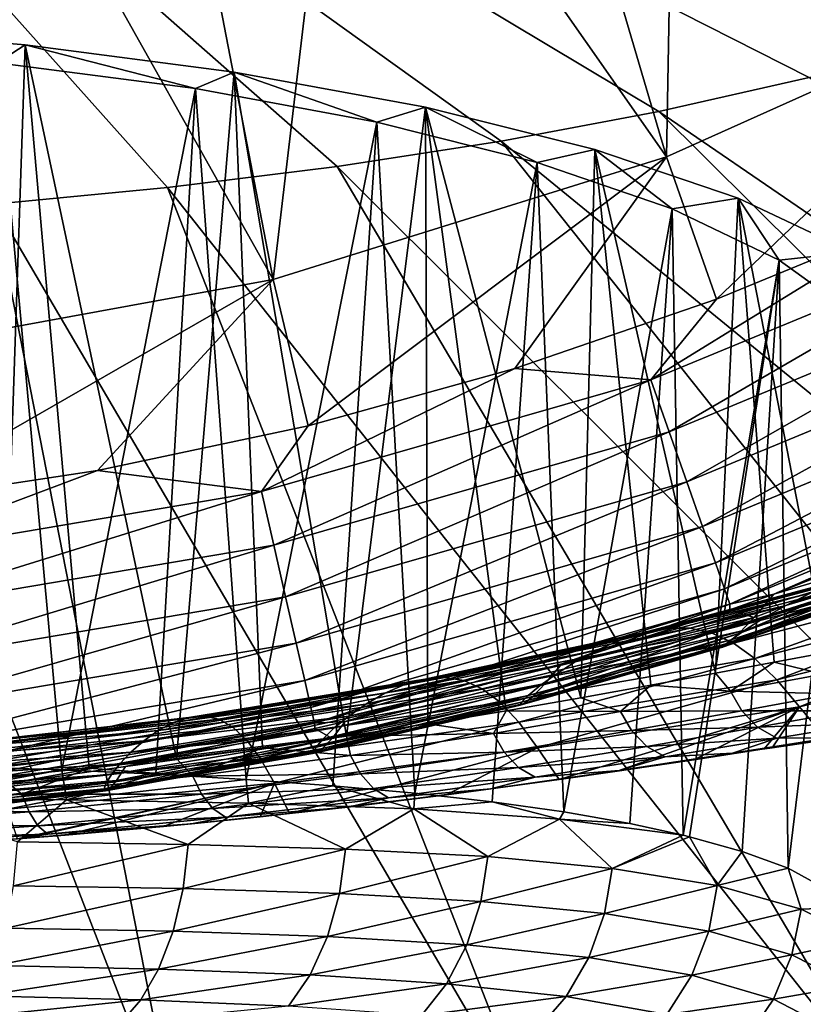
# Model space of a CAD drawing. Header units: metres. Extents: x -90 to 304, y -90 to 74.
# Tile 391 of 570: x 241.9 to 244.54, y 18.69 to 22.01. Entities that reach past the tile are written whole.
import ezdxf

# ---------------------------------------------------------------- set-up
doc = ezdxf.new("R2010")
doc.units = ezdxf.units.M
doc.layers.add('solid_21662050_350', color=7, linetype='CONTINUOUS')

msp = doc.modelspace()

# ---------------------------------------------------------------- linework, layer by layer
at = {"layer": 'solid_21662050_350'}
for points in [[(240, 24.126535, 186.507858), (241.80954, 21.388424, 193.532974), (242.395706, 21.443954, 193.378555)], [(240, 24.126535, 186.507858), (242.395706, 21.443954, 193.378555), (242.967255, 21.514902, 193.18132)], [(240, 24.126535, 186.507858), (242.967255, 21.514902, 193.18132), (243.520691, 21.600836, 192.942459)], [(240, 24.126535, 186.507858), (243.520691, 21.600836, 192.942459), (244.052582, 21.701227, 192.663437)], [(240, 24.126535, 186.507858), (244.052582, 21.701227, 192.663437), (244.559631, 21.815462, 192.345947)], [(240, 24.126535, 186.507858), (244.559631, 21.815462, 192.345947), (245.038742, 21.942841, 191.991974)], [(240, 24.126535, 186.507858), (245.038742, 21.942841, 191.991974), (245.486908, 22.082581, 191.603653)], [(243.557175, 23.315584, -26.917501), (244.114304, 23.556669, -26.917501), (244.077957, 21.547314, 8.134833)], [(244.114304, 23.556669, -26.917501), (245.344345, 22.11727, 8.134833), (244.077957, 21.547314, 8.134833)], [(242.986023, 23.109955, -26.917501), (243.557175, 23.315584, -26.917501), (244.077957, 21.547314, 8.134833)], [(242.403091, 22.940596, -26.917501), (242.986023, 23.109955, -26.917501), (242.752106, 21.134167, 8.134833)], [(242.986023, 23.109955, -26.917501), (244.077957, 21.547314, 8.134833), (242.752106, 21.134167, 8.134833)], [(241.810669, 22.808172, -26.917501), (242.403091, 22.940596, -26.917501), (242.752106, 21.134167, 8.134833)], [(241.810669, 22.808172, -26.917501), (242.752106, 21.134167, 8.134833), (241.386169, 20.883848, 8.134833)], [(244.077957, 21.547314, 8.134833), (245.344345, 22.11727, 8.134833), (244.24646, 21.06708, 8.134833)], [(245.344345, 22.11727, 8.134833), (244.908783, 21.33993, 8.134833), (244.24646, 21.06708, 8.134833)], [(241.914856, 21.925215, 98.470299), (241.166534, 21.987143, 98.244637), (241.832169, 19.456261, 97.547409)], [(241.820938, 21.865438, 98.688126), (241.166534, 21.987143, 98.244637), (241.914856, 21.925215, 98.470299)], [(241.820938, 21.865438, 98.688126), (241.914856, 21.925215, 98.470299), (242.490158, 21.778263, 99.005791)], [(241.914856, 21.925215, 98.470299), (241.832169, 19.456261, 97.547409), (242.131027, 19.484983, 97.689003)], [(241.914856, 21.925215, 98.470299), (242.131027, 19.484983, 97.689003), (242.425903, 19.517685, 97.853966)], [(242.619781, 21.834047, 98.802521), (241.914856, 21.925215, 98.470299), (242.425903, 19.517685, 97.853966)], [(242.490158, 21.778263, 99.005791), (241.914856, 21.925215, 98.470299), (242.619781, 21.834047, 98.802521)], [(241.820938, 21.865438, 98.688126), (242.039261, 19.479183, 98.001724), (241.380157, 19.499977, 97.749466)], [(241.820938, 21.865438, 98.688126), (242.490158, 21.778263, 99.005791), (242.039261, 19.479183, 98.001724)], [(242.619781, 21.834047, 98.802521), (242.425903, 19.517685, 97.853966), (242.715683, 19.554003, 98.042717)], [(242.490158, 21.778263, 99.005791), (242.619781, 21.834047, 98.802521), (243.101822, 21.665165, 99.417923)], [(242.619781, 21.834047, 98.802521), (242.715683, 19.554003, 98.042717), (242.999008, 19.593414, 98.255577)], [(243.265228, 21.715673, 99.233879), (242.619781, 21.834047, 98.802521), (242.999008, 19.593414, 98.255577)], [(243.101822, 21.665165, 99.417923), (242.619781, 21.834047, 98.802521), (243.265228, 21.715673, 99.233879)], [(244.559631, 21.815462, 192.345947), (244.052582, 21.701227, 192.663437), (248.146927, 18.897503, 198.694275)], [(242.490158, 21.778263, 99.005791), (242.355484, 19.464741, 98.164124), (242.039261, 19.479183, 98.001724)], [(242.490158, 21.778263, 99.005791), (242.660507, 19.447178, 98.349823), (242.355484, 19.464741, 98.164124)], [(242.490158, 21.778263, 99.005791), (243.101822, 21.665165, 99.417923), (242.660507, 19.447178, 98.349823)], [(243.265228, 21.715673, 99.233879), (242.999008, 19.593414, 98.255577), (243.273788, 19.635197, 98.492233)], [(243.101822, 21.665165, 99.417923), (243.265228, 21.715673, 99.233879), (243.641754, 21.528736, 99.915077)], [(243.265228, 21.715673, 99.233879), (243.273788, 19.635197, 98.492233), (243.537842, 19.678467, 98.752022)], [(243.265228, 21.715673, 99.233879), (243.537842, 19.678467, 98.752022), (243.788986, 19.722143, 99.033905)], [(243.836426, 21.572739, 99.75473), (243.265228, 21.715673, 99.233879), (243.788986, 19.722143, 99.033905)], [(243.641754, 21.528736, 99.915077), (243.265228, 21.715673, 99.233879), (243.836426, 21.572739, 99.75473)], [(244.052582, 21.701227, 192.663437), (243.520691, 21.600836, 192.942459), (247.078583, 18.694883, 199.257629)], [(244.052582, 21.701227, 192.663437), (247.078583, 18.694883, 199.257629), (248.146927, 18.897503, 198.694275)], [(243.101822, 21.665165, 99.417923), (242.952499, 19.426107, 98.557884), (242.660507, 19.447178, 98.349823)], [(243.101822, 21.665165, 99.417923), (243.229614, 19.401102, 98.787094), (242.952499, 19.426107, 98.557884)], [(243.101822, 21.665165, 99.417923), (243.641754, 21.528736, 99.915077), (243.229614, 19.401102, 98.787094)], [(243.520691, 21.600836, 192.942459), (242.967255, 21.514902, 193.18132), (245.966537, 18.521408, 199.740036)], [(243.520691, 21.600836, 192.942459), (245.966537, 18.521408, 199.740036), (247.078583, 18.694883, 199.257629)], [(243.641754, 21.528736, 99.915077), (243.836426, 21.572739, 99.75473), (244.097351, 21.372133, 100.485741)], [(243.836426, 21.572739, 99.75473), (243.788986, 19.722143, 99.033905), (244.024796, 19.765007, 99.336174)], [(243.836426, 21.572739, 99.75473), (244.024796, 19.765007, 99.336174), (244.242874, 19.805767, 99.656464)], [(244.320129, 21.408484, 100.353279), (243.836426, 21.572739, 99.75473), (244.242874, 19.805767, 99.656464)], [(244.097351, 21.372133, 100.485741), (243.836426, 21.572739, 99.75473), (244.320129, 21.408484, 100.353279)], [(242.752106, 21.134167, 8.134833), (244.077957, 21.547314, 8.134833), (242.869324, 20.640718, 8.134833)], [(244.077957, 21.547314, 8.134833), (243.566696, 20.833946, 8.134833), (242.869324, 20.640718, 8.134833)], [(243.641754, 21.528736, 99.915077), (243.490082, 19.371756, 99.036064), (243.229614, 19.401102, 98.787094)], [(243.641754, 21.528736, 99.915077), (243.732208, 19.337679, 99.303162), (243.490082, 19.371756, 99.036064)], [(244.077957, 21.547314, 8.134833), (244.24646, 21.06708, 8.134833), (243.566696, 20.833946, 8.134833)], [(243.641754, 21.528736, 99.915077), (244.097351, 21.372133, 100.485741), (243.732208, 19.337679, 99.303162)], [(242.967255, 21.514902, 193.18132), (242.395706, 21.443954, 193.378555), (244.817719, 18.378147, 200.138519)], [(242.967255, 21.514902, 193.18132), (244.817719, 18.378147, 200.138519), (245.966537, 18.521408, 199.740036)], [(242.395706, 21.443954, 193.378555), (241.80954, 21.388424, 193.532974), (243.639267, 18.265984, 200.450638)], [(242.395706, 21.443954, 193.378555), (243.639267, 18.265984, 200.450638), (244.817719, 18.378147, 200.138519)], [(244.097351, 21.372133, 100.485741), (244.320129, 21.408484, 100.353279), (244.457962, 21.198984, 101.116692)], [(244.320129, 21.408484, 100.353279), (244.242874, 19.805767, 99.656464), (244.440994, 19.84309, 99.991875)], [(244.320129, 21.408484, 100.353279), (244.440994, 19.84309, 99.991875), (244.617432, 19.875731, 100.339272)], [(244.705109, 21.226646, 101.015892), (244.320129, 21.408484, 100.353279), (244.617432, 19.875731, 100.339272)], [(244.457962, 21.198984, 101.116692), (244.320129, 21.408484, 100.353279), (244.705109, 21.226646, 101.015892)], [(241.80954, 21.388424, 193.532974), (241.212418, 21.348648, 193.643631), (242.438522, 18.185608, 200.674438)], [(241.80954, 21.388424, 193.532974), (242.438522, 18.185608, 200.674438), (243.639267, 18.265984, 200.450638)], [(244.097351, 21.372133, 100.485741), (243.954422, 19.298481, 99.586571), (243.732208, 19.337679, 99.303162)], [(244.097351, 21.372133, 100.485741), (244.133865, 19.259146, 99.850204), (243.954422, 19.298481, 99.586571)], [(244.097351, 21.372133, 100.485741), (244.457962, 21.198984, 101.116692), (244.133865, 19.259146, 99.850204)], [(241.212418, 21.348648, 193.643631), (241.222916, 18.137512, 200.808594), (242.438522, 18.185608, 200.674438)], [(244.908783, 21.33993, 8.134833), (245.288712, 21.31773, 8.151209), (244.025726, 20.795292, 8.151209)], [(244.24646, 21.06708, 8.134833), (244.908783, 21.33993, 8.134833), (244.025726, 20.795292, 8.151209)], [(244.025726, 20.795292, 8.151209), (245.288712, 21.31773, 8.151209), (244.087418, 20.620192, 8.204169)], [(245.288712, 21.31773, 8.151209), (245.369919, 21.150797, 8.204169), (244.087418, 20.620192, 8.204169)], [(244.457962, 21.198984, 101.116692), (244.155319, 19.253853, 99.884285), (244.133865, 19.259146, 99.850204)], [(244.457962, 21.198984, 101.116692), (244.33374, 19.203581, 100.19426), (244.155319, 19.253853, 99.884285)], [(244.457962, 21.198984, 101.116692), (244.488739, 19.147495, 100.514397), (244.33374, 19.203581, 100.19426)], [(244.457962, 21.198984, 101.116692), (244.705109, 21.226646, 101.015892), (244.715179, 21.013298, 101.793335)], [(244.457962, 21.198984, 101.116692), (244.715179, 21.013298, 101.793335), (244.488739, 19.147495, 100.514397)], [(241.386169, 20.883848, 8.134833), (242.752106, 21.134167, 8.134833), (241.441299, 20.38044, 8.134833)], [(242.752106, 21.134167, 8.134833), (242.159195, 20.489145, 8.134833), (241.441299, 20.38044, 8.134833)], [(242.752106, 21.134167, 8.134833), (242.869324, 20.640718, 8.134833), (242.159195, 20.489145, 8.134833)], [(244.087418, 20.620192, 8.204169), (245.369919, 21.150797, 8.204169), (244.14682, 20.451595, 8.296158)], [(245.369919, 21.150797, 8.204169), (245.448151, 20.990067, 8.296158), (244.14682, 20.451595, 8.296158)], [(243.566696, 20.833946, 8.134833), (244.24646, 21.06708, 8.134833), (244.025726, 20.795292, 8.151209)], [(244.715179, 21.013298, 101.793335), (244.725815, 19.017666, 101.177124), (244.488739, 19.147495, 100.514397)], [(244.14682, 20.451595, 8.296158), (245.448151, 20.990067, 8.296158), (244.19989, 20.300882, 8.425043)], [(245.448151, 20.990067, 8.296158), (245.518021, 20.846376, 8.425043), (244.19989, 20.300882, 8.425043)], [(243.566696, 20.833946, 8.134833), (244.025726, 20.795292, 8.151209), (242.711929, 20.418365, 8.151209)], [(242.869324, 20.640718, 8.134833), (243.566696, 20.833946, 8.134833), (242.711929, 20.418365, 8.151209)], [(244.19989, 20.300882, 8.425043), (245.518021, 20.846376, 8.425043), (244.243057, 20.178146, 8.583852)], [(245.518021, 20.846376, 8.425043), (245.57486, 20.729347, 8.583852), (244.243057, 20.178146, 8.583852)], [(242.711929, 20.418365, 8.151209), (244.025726, 20.795292, 8.151209), (242.753448, 20.237421, 8.204169)], [(244.025726, 20.795292, 8.151209), (244.087418, 20.620192, 8.204169), (242.753448, 20.237421, 8.204169)], [(244.243057, 20.178146, 8.583852), (245.57486, 20.729347, 8.583852), (244.274017, 20.090071, 8.761939)], [(245.57486, 20.729347, 8.583852), (245.615616, 20.645361, 8.761939), (244.274017, 20.090071, 8.761939)], [(242.159195, 20.489145, 8.134833), (242.869324, 20.640718, 8.134833), (242.711929, 20.418365, 8.151209)], [(244.274017, 20.090071, 8.761939), (245.615616, 20.645361, 8.761939), (244.292068, 20.038784, 8.947236)], [(245.615616, 20.645361, 8.761939), (245.639389, 20.596462, 8.947236), (244.292068, 20.038784, 8.947236)], [(242.753448, 20.237421, 8.204169), (244.087418, 20.620192, 8.204169), (242.793442, 20.063194, 8.296158)], [(244.087418, 20.620192, 8.204169), (244.14682, 20.451595, 8.296158), (242.793442, 20.063194, 8.296158)], [(244.292068, 20.038784, 8.947236), (245.639389, 20.596462, 8.947236), (244.439987, 20.072561, 9.126218)], [(245.639389, 20.596462, 8.947236), (245.141327, 20.350023, 9.125807), (244.439987, 20.072561, 9.126218)], [(242.159195, 20.489145, 8.134833), (242.711929, 20.418365, 8.151209), (241.364395, 20.190008, 8.151209)], [(241.441299, 20.38044, 8.134833), (242.159195, 20.489145, 8.134833), (241.364395, 20.190008, 8.151209)], [(242.793442, 20.063194, 8.296158), (244.14682, 20.451595, 8.296158), (242.829163, 19.907455, 8.425043)], [(244.14682, 20.451595, 8.296158), (244.19989, 20.300882, 8.425043), (242.829163, 19.907455, 8.425043)], [(241.364395, 20.190008, 8.151209), (242.711929, 20.418365, 8.151209), (241.385361, 20.00555, 8.204169)], [(242.711929, 20.418365, 8.151209), (242.753448, 20.237421, 8.204169), (241.385361, 20.00555, 8.204169)], [(244.439987, 20.072561, 9.126218), (245.141327, 20.350023, 9.125807), (245.063263, 20.256449, 16.174898)], [(242.829163, 19.907455, 8.425043), (244.19989, 20.300882, 8.425043), (242.858215, 19.780638, 8.583852)], [(244.19989, 20.300882, 8.425043), (244.243057, 20.178146, 8.583852), (242.858215, 19.780638, 8.583852)], [(241.385361, 20.00555, 8.204169), (242.753448, 20.237421, 8.204169), (241.405563, 19.827938, 8.296158)], [(242.753448, 20.237421, 8.204169), (242.793442, 20.063194, 8.296158), (241.405563, 19.827938, 8.296158)], [(244.321503, 19.939463, 22.703976), (245.063263, 20.256449, 16.174898), (245.000854, 20.189026, 22.903936)], [(244.321503, 19.939463, 22.703976), (244.373871, 19.994043, 16.070675), (245.063263, 20.256449, 16.174898)], [(244.373871, 19.994043, 16.070675), (244.439987, 20.072561, 9.126218), (245.063263, 20.256449, 16.174898)], [(244.480789, 20.034052, 61.612713), (245.095764, 20.217304, 57.393318), (245.183319, 20.263573, 62.256798)], [(244.565811, 20.076384, 66.187126), (244.480789, 20.034052, 61.612713), (245.183319, 20.263573, 62.256798)], [(244.405258, 19.990812, 56.788071), (245.023071, 20.175461, 52.276203), (245.095764, 20.217304, 57.393318)], [(244.480789, 20.034052, 61.612713), (244.405258, 19.990812, 56.788071), (245.095764, 20.217304, 57.393318)], [(242.858215, 19.780638, 8.583852), (244.243057, 20.178146, 8.583852), (242.879059, 19.689634, 8.761939)], [(244.243057, 20.178146, 8.583852), (244.274017, 20.090071, 8.761939), (242.879059, 19.689634, 8.761939)], [(244.285202, 19.906549, 29.032593), (245.000854, 20.189026, 22.903936), (244.957321, 20.145704, 29.32021)], [(244.285202, 19.906549, 29.032593), (244.321503, 19.939463, 22.703976), (245.000854, 20.189026, 22.903936)], [(244.342728, 19.950865, 51.71714), (244.969513, 20.142912, 46.90984), (245.023071, 20.175461, 52.276203)], [(244.405258, 19.990812, 56.788071), (244.342728, 19.950865, 51.71714), (245.023071, 20.175461, 52.276203)], [(244.001633, 19.94319, 74.341255), (244.65683, 20.114067, 70.514236), (244.750412, 20.143501, 74.599007)], [(244.001633, 19.94319, 74.341255), (244.750412, 20.143501, 74.599007), (244.081268, 19.95739, 78.1782)], [(244.081268, 19.95739, 78.1782), (244.750412, 20.143501, 74.599007), (244.843094, 20.161087, 78.446411)], [(244.081268, 19.95739, 78.1782), (244.843094, 20.161087, 78.446411), (244.157852, 19.957018, 81.784027)], [(244.157852, 19.957018, 81.784027), (244.843094, 20.161087, 78.446411), (244.932053, 20.163523, 82.063118)], [(244.157852, 19.957018, 81.784027), (244.932053, 20.163523, 82.063118), (244.231598, 19.940462, 85.174561)], [(244.231598, 19.940462, 85.174561), (244.932053, 20.163523, 82.063118), (245.017868, 20.149183, 85.465286)], [(244.231598, 19.940462, 85.174561), (245.017868, 20.149183, 85.465286), (244.303925, 19.906691, 88.369698)], [(244.267471, 19.893332, 35.074608), (244.957321, 20.145704, 29.32021), (244.935806, 20.12472, 35.442543)], [(244.267471, 19.893332, 35.074608), (244.285202, 19.906549, 29.032593), (244.957321, 20.145704, 29.32021)], [(244.296738, 19.918509, 46.4053), (244.939331, 20.124527, 41.298622), (244.969513, 20.142912, 46.90984)], [(244.342728, 19.950865, 51.71714), (244.296738, 19.918509, 46.4053), (244.969513, 20.142912, 46.90984)], [(244.303925, 19.906691, 88.369698), (245.017868, 20.149183, 85.465286), (245.102295, 20.117016, 88.672318)], [(243.921387, 19.917421, 70.267021), (244.565811, 20.076384, 66.187126), (244.65683, 20.114067, 70.514236)], [(243.921387, 19.917421, 70.267021), (244.65683, 20.114067, 70.514236), (244.001633, 19.94319, 74.341255)], [(244.270828, 19.898043, 40.857918), (244.267471, 19.893332, 35.074608), (244.935806, 20.12472, 35.442543)], [(244.270828, 19.898043, 40.857918), (244.935806, 20.12472, 35.442543), (244.939331, 20.124527, 41.298622)], [(244.296738, 19.918509, 46.4053), (244.270828, 19.898043, 40.857918), (244.939331, 20.124527, 41.298622)], [(244.303925, 19.906691, 88.369698), (245.102295, 20.117016, 88.672318), (244.376205, 19.854679, 91.389366)], [(244.376205, 19.854679, 91.389366), (245.102295, 20.117016, 88.672318), (245.187134, 20.065964, 91.703629)], [(242.879059, 19.689634, 8.761939), (244.274017, 20.090071, 8.761939), (242.891205, 19.636639, 8.947236)], [(244.274017, 20.090071, 8.761939), (244.292068, 20.038784, 8.947236), (242.891205, 19.636639, 8.947236)], [(243.843414, 19.883286, 65.95076), (244.480789, 20.034052, 61.612713), (244.565811, 20.076384, 66.187126)], [(243.843414, 19.883286, 65.95076), (244.565811, 20.076384, 66.187126), (243.921387, 19.917421, 70.267021)], [(244.291245, 20.019733, 9.126311), (244.439987, 20.072561, 9.126218), (244.373871, 19.994043, 16.070675)], [(244.292068, 20.038784, 8.947236), (244.439987, 20.072561, 9.126218), (244.291245, 20.019733, 9.126311)], [(244.376205, 19.854679, 91.389366), (245.187134, 20.065964, 91.703629), (244.44989, 19.7834, 94.253349)], [(244.44989, 19.7834, 94.253349), (245.187134, 20.065964, 91.703629), (245.274124, 19.994984, 94.578423)], [(241.405563, 19.827938, 8.296158), (242.793442, 20.063194, 8.296158), (241.423599, 19.669178, 8.425043)], [(242.793442, 20.063194, 8.296158), (242.829163, 19.907455, 8.425043), (241.423599, 19.669178, 8.425043)], [(242.891205, 19.636639, 8.947236), (244.292068, 20.038784, 8.947236), (242.994003, 19.642248, 9.127167)], [(244.292068, 20.038784, 8.947236), (243.724762, 19.836901, 9.126683), (242.994003, 19.642248, 9.127167)], [(244.292068, 20.038784, 8.947236), (244.291245, 20.019733, 9.126311), (243.724762, 19.836901, 9.126683)], [(243.770599, 19.843987, 61.387695), (244.405258, 19.990812, 56.788071), (244.480789, 20.034052, 61.612713)], [(243.770599, 19.843987, 61.387695), (244.480789, 20.034052, 61.612713), (243.843414, 19.883286, 65.95076)], [(244.291245, 20.019733, 9.126311), (244.373871, 19.994043, 16.070675), (243.724762, 19.836901, 9.126683)], [(243.626831, 19.72714, 22.633566), (244.373871, 19.994043, 16.070675), (244.321503, 19.939463, 22.703976)], [(243.669189, 19.770624, 16.034321), (244.373871, 19.994043, 16.070675), (243.626831, 19.72714, 22.633566)], [(243.669189, 19.770624, 16.034321), (243.724762, 19.836901, 9.126683), (244.373871, 19.994043, 16.070675)], [(243.705826, 19.802887, 56.575577), (244.342728, 19.950865, 51.71714), (244.405258, 19.990812, 56.788071)], [(243.705826, 19.802887, 56.575577), (244.405258, 19.990812, 56.788071), (243.770599, 19.843987, 61.387695)], [(244.44989, 19.7834, 94.253349), (245.274124, 19.994984, 94.578423), (244.526413, 19.6919, 96.97834)], [(244.526413, 19.6919, 96.97834), (245.274124, 19.994984, 94.578423), (245.365173, 19.903131, 97.312683)], [(244.001633, 19.94319, 74.341255), (243.263626, 19.785892, 75.780922), (243.195145, 19.766966, 71.672035)], [(243.921387, 19.917421, 70.267021), (244.001633, 19.94319, 74.341255), (243.195145, 19.766966, 71.672035)], [(244.081268, 19.95739, 78.1782), (243.330627, 19.791325, 79.637657), (243.263626, 19.785892, 75.780922)], [(244.001633, 19.94319, 74.341255), (244.081268, 19.95739, 78.1782), (243.263626, 19.785892, 75.780922)], [(244.081268, 19.95739, 78.1782), (244.157852, 19.957018, 81.784027), (243.330627, 19.791325, 79.637657)], [(244.157852, 19.957018, 81.784027), (243.39473, 19.780687, 83.252457), (243.330627, 19.791325, 79.637657)], [(244.157852, 19.957018, 81.784027), (244.231598, 19.940462, 85.174561), (243.39473, 19.780687, 83.252457)], [(244.231598, 19.940462, 85.174561), (243.456802, 19.752693, 86.646469), (243.39473, 19.780687, 83.252457)], [(244.231598, 19.940462, 85.174561), (244.303925, 19.906691, 88.369698), (243.456802, 19.752693, 86.646469)], [(243.597992, 19.703543, 28.930429), (244.321503, 19.939463, 22.703976), (244.285202, 19.906549, 29.032593)], [(243.626831, 19.72714, 22.633566), (244.321503, 19.939463, 22.703976), (243.597992, 19.703543, 28.930429)], [(243.652008, 19.763821, 51.519405), (244.296738, 19.918509, 46.4053), (244.342728, 19.950865, 51.71714)], [(243.652008, 19.763821, 51.519405), (244.342728, 19.950865, 51.71714), (243.705826, 19.802887, 56.575577)], [(241.423599, 19.669178, 8.425043), (242.829163, 19.907455, 8.425043), (241.438278, 19.539904, 8.583852)], [(242.829163, 19.907455, 8.425043), (242.858215, 19.780638, 8.583852), (241.438278, 19.539904, 8.583852)], [(243.921387, 19.917421, 70.267021), (243.195145, 19.766966, 71.672035), (243.127762, 19.737728, 67.30587)], [(243.843414, 19.883286, 65.95076), (243.921387, 19.917421, 70.267021), (243.127762, 19.737728, 67.30587)], [(244.303925, 19.906691, 88.369698), (243.518036, 19.706228, 89.842278), (243.456802, 19.752693, 86.646469)], [(244.303925, 19.906691, 88.369698), (244.376205, 19.854679, 91.389366), (243.518036, 19.706228, 89.842278)], [(243.584702, 19.697649, 34.943039), (244.285202, 19.906549, 29.032593), (244.267471, 19.893332, 35.074608)], [(243.597992, 19.703543, 28.930429), (244.285202, 19.906549, 29.032593), (243.584702, 19.697649, 34.943039)], [(243.612091, 19.730707, 46.225487), (244.270828, 19.898043, 40.857918), (244.296738, 19.918509, 46.4053)], [(243.612091, 19.730707, 46.225487), (244.296738, 19.918509, 46.4053), (243.652008, 19.763821, 51.519405)], [(244.526413, 19.6919, 96.97834), (245.365173, 19.903131, 97.312683), (244.617889, 19.582178, 99.572083)], [(243.843414, 19.883286, 65.95076), (243.127762, 19.737728, 67.30587), (243.06398, 19.701363, 62.677334)], [(243.770599, 19.843987, 61.387695), (243.843414, 19.883286, 65.95076), (243.06398, 19.701363, 62.677334)], [(243.584702, 19.697649, 34.943039), (244.267471, 19.893332, 35.074608), (243.588974, 19.707462, 40.700119)], [(243.588974, 19.707462, 40.700119), (244.267471, 19.893332, 35.074608), (244.270828, 19.898043, 40.857918)], [(243.588974, 19.707462, 40.700119), (244.270828, 19.898043, 40.857918), (243.612091, 19.730707, 46.225487)], [(244.606796, 19.802471, 100.271736), (244.617432, 19.875731, 100.339272), (244.440994, 19.84309, 99.991875)], [(243.669189, 19.770624, 16.034321), (242.994003, 19.642248, 9.127167), (243.724762, 19.836901, 9.126683)], [(243.770599, 19.843987, 61.387695), (243.06398, 19.701363, 62.677334), (243.006378, 19.661131, 57.782597)], [(243.705826, 19.802887, 56.575577), (243.770599, 19.843987, 61.387695), (243.006378, 19.661131, 57.782597)], [(244.376205, 19.854679, 91.389366), (243.57962, 19.640173, 92.862442), (243.518036, 19.706228, 89.842278)], [(244.376205, 19.854679, 91.389366), (244.44989, 19.7834, 94.253349), (243.57962, 19.640173, 92.862442)], [(244.294449, 19.744471, 99.697777), (244.440994, 19.84309, 99.991875), (244.242874, 19.805767, 99.656464)], [(244.294449, 19.744471, 99.697777), (244.606796, 19.802471, 100.271736), (244.440994, 19.84309, 99.991875)], [(243.705826, 19.802887, 56.575577), (243.006378, 19.661131, 57.782597), (242.95752, 19.620817, 52.626141)], [(243.652008, 19.763821, 51.519405), (243.705826, 19.802887, 56.575577), (242.95752, 19.620817, 52.626141)], [(244.294449, 19.744471, 99.697777), (244.242874, 19.805767, 99.656464), (244.024796, 19.765007, 99.336174)], [(244.643463, 19.735573, 100.258385), (244.606796, 19.802471, 100.271736), (244.294449, 19.744471, 99.697777)], [(241.438278, 19.539904, 8.583852), (242.858215, 19.780638, 8.583852), (241.448792, 19.447144, 8.761939)], [(242.858215, 19.780638, 8.583852), (242.879059, 19.689634, 8.761939), (241.448792, 19.447144, 8.761939)], [(243.195145, 19.766966, 71.672035), (242.467651, 19.656435, 75.128403), (242.415375, 19.639061, 71.038582)], [(243.127762, 19.737728, 67.30587), (243.195145, 19.766966, 71.672035), (242.415375, 19.639061, 71.038582)], [(243.263626, 19.785892, 75.780922), (242.519119, 19.66118, 78.97052), (242.467651, 19.656435, 75.128403)], [(243.195145, 19.766966, 71.672035), (243.263626, 19.785892, 75.780922), (242.467651, 19.656435, 75.128403)], [(243.330627, 19.791325, 79.637657), (242.568405, 19.650822, 82.572968), (242.519119, 19.66118, 78.97052)], [(243.263626, 19.785892, 75.780922), (243.330627, 19.791325, 79.637657), (242.519119, 19.66118, 78.97052)], [(243.330627, 19.791325, 79.637657), (243.39473, 19.780687, 83.252457), (242.568405, 19.650822, 82.572968)], [(243.39473, 19.780687, 83.252457), (242.615967, 19.624029, 85.955414), (242.568405, 19.650822, 82.572968)], [(243.39473, 19.780687, 83.252457), (243.456802, 19.752693, 86.646469), (242.615967, 19.624029, 85.955414)], [(243.669189, 19.770624, 16.034321), (242.950638, 19.585661, 16.241896), (242.994003, 19.642248, 9.127167)], [(243.669189, 19.770624, 16.034321), (243.626831, 19.72714, 22.633566), (242.950638, 19.585661, 16.241896)], [(244.44989, 19.7834, 94.253349), (243.642761, 19.553431, 95.728188), (243.57962, 19.640173, 92.862442)], [(244.44989, 19.7834, 94.253349), (244.526413, 19.6919, 96.97834), (243.642761, 19.553431, 95.728188)], [(243.127762, 19.737728, 67.30587), (242.415375, 19.639061, 71.038582), (242.36412, 19.61186, 66.696243)], [(243.06398, 19.701363, 62.677334), (243.127762, 19.737728, 67.30587), (242.36412, 19.61186, 66.696243)], [(243.456802, 19.752693, 86.646469), (242.662598, 19.579741, 89.140099), (242.615967, 19.624029, 85.955414)], [(243.456802, 19.752693, 86.646469), (243.518036, 19.706228, 89.842278), (242.662598, 19.579741, 89.140099)], [(243.652008, 19.763821, 51.519405), (242.95752, 19.620817, 52.626141), (242.919998, 19.584415, 47.215801)], [(243.612091, 19.730707, 46.225487), (243.652008, 19.763821, 51.519405), (242.919998, 19.584415, 47.215801)], [(243.922623, 19.675941, 99.161316), (244.024796, 19.765007, 99.336174), (243.788986, 19.722143, 99.033905)], [(243.922623, 19.675941, 99.161316), (244.294449, 19.744471, 99.697777), (244.024796, 19.765007, 99.336174)], [(244.332077, 19.679049, 99.680397), (244.294449, 19.744471, 99.697777), (243.922623, 19.675941, 99.161316)], [(244.332077, 19.679049, 99.680397), (244.643463, 19.735573, 100.258385), (244.294449, 19.744471, 99.697777)], [(244.697327, 19.678143, 100.236038), (244.643463, 19.735573, 100.258385), (244.332077, 19.679049, 99.680397)], [(243.06398, 19.701363, 62.677334), (242.36412, 19.61186, 66.696243), (242.31572, 19.577635, 62.096596)], [(243.006378, 19.661131, 57.782597), (243.06398, 19.701363, 62.677334), (242.31572, 19.577635, 62.096596)], [(243.518036, 19.706228, 89.842278), (242.709167, 19.516888, 92.149277), (242.662598, 19.579741, 89.140099)], [(243.518036, 19.706228, 89.842278), (243.57962, 19.640173, 92.862442), (242.709167, 19.516888, 92.149277)], [(243.588974, 19.707462, 40.700119), (242.896393, 19.55592, 41.559422), (242.888794, 19.539139, 35.660091)], [(243.584702, 19.697649, 34.943039), (243.588974, 19.707462, 40.700119), (242.888794, 19.539139, 35.660091)], [(243.612091, 19.730707, 46.225487), (242.919998, 19.584415, 47.215801), (242.896393, 19.55592, 41.559422)], [(243.588974, 19.707462, 40.700119), (243.612091, 19.730707, 46.225487), (242.896393, 19.55592, 41.559422)], [(243.597992, 19.703543, 28.930429), (242.896454, 19.536858, 29.494108), (242.917648, 19.551502, 23.028662)], [(243.597992, 19.703543, 28.930429), (243.584702, 19.697649, 34.943039), (242.896454, 19.536858, 29.494108)], [(243.626831, 19.72714, 22.633566), (242.917648, 19.551502, 23.028662), (242.950638, 19.585661, 16.241896)], [(243.626831, 19.72714, 22.633566), (243.597992, 19.703543, 28.930429), (242.917648, 19.551502, 23.028662)], [(243.922623, 19.675941, 99.161316), (243.788986, 19.722143, 99.033905), (243.537842, 19.678467, 98.752022)], [(241.448792, 19.447144, 8.761939), (242.879059, 19.689634, 8.761939), (241.454941, 19.393118, 8.947236)], [(242.879059, 19.689634, 8.761939), (242.891205, 19.636639, 8.947236), (241.454941, 19.393118, 8.947236)], [(243.584702, 19.697649, 34.943039), (242.888794, 19.539139, 35.660091), (242.896454, 19.536858, 29.494108)], [(243.494247, 19.601849, 98.669739), (243.537842, 19.678467, 98.752022), (243.273788, 19.635197, 98.492233)], [(243.494247, 19.601849, 98.669739), (243.922623, 19.675941, 99.161316), (243.537842, 19.678467, 98.752022)], [(243.960236, 19.611948, 99.139198), (243.922623, 19.675941, 99.161316), (243.494247, 19.601849, 98.669739)], [(244.526413, 19.6919, 96.97834), (243.716232, 19.446835, 98.447052), (243.642761, 19.553431, 95.728188)], [(244.526413, 19.6919, 96.97834), (243.911224, 19.474915, 98.647934), (243.716232, 19.446835, 98.447052)], [(244.526413, 19.6919, 96.97834), (244.169952, 19.513535, 98.945938), (243.911224, 19.474915, 98.647934)], [(243.960236, 19.611948, 99.139198), (244.332077, 19.679049, 99.680397), (243.922623, 19.675941, 99.161316)], [(244.385422, 19.623745, 99.652199), (244.332077, 19.679049, 99.680397), (243.960236, 19.611948, 99.139198)], [(244.526413, 19.6919, 96.97834), (244.407898, 19.549944, 99.258186), (244.169952, 19.513535, 98.945938)], [(244.385422, 19.623745, 99.652199), (244.697327, 19.678143, 100.236038), (244.332077, 19.679049, 99.680397)], [(244.385422, 19.623745, 99.652199), (244.764038, 19.638018, 100.206291), (244.697327, 19.678143, 100.236038)], [(244.526413, 19.6919, 96.97834), (244.434769, 19.554077, 99.296135), (244.407898, 19.549944, 99.258186)], [(244.526413, 19.6919, 96.97834), (244.617889, 19.582178, 99.572083), (244.434769, 19.554077, 99.296135)], [(241.454941, 19.393118, 8.947236), (242.891205, 19.636639, 8.947236), (241.506836, 19.381222, 9.128022)], [(242.891205, 19.636639, 8.947236), (242.253922, 19.490248, 9.127626), (241.506836, 19.381222, 9.128022)], [(242.415375, 19.639061, 71.038582), (241.65979, 19.564466, 74.708633), (241.624191, 19.54845, 70.631454)], [(242.36412, 19.61186, 66.696243), (242.415375, 19.639061, 71.038582), (241.624191, 19.54845, 70.631454)], [(242.467651, 19.656435, 75.128403), (241.694946, 19.568346, 78.540848), (241.65979, 19.564466, 74.708633)], [(242.415375, 19.639061, 71.038582), (242.467651, 19.656435, 75.128403), (241.65979, 19.564466, 74.708633)], [(242.519119, 19.66118, 78.97052), (241.728668, 19.557747, 82.135002), (241.694946, 19.568346, 78.540848)], [(242.467651, 19.656435, 75.128403), (242.519119, 19.66118, 78.97052), (241.694946, 19.568346, 78.540848)], [(242.519119, 19.66118, 78.97052), (242.568405, 19.650822, 82.572968), (241.728668, 19.557747, 82.135002)], [(242.568405, 19.650822, 82.572968), (241.761108, 19.531321, 85.509529), (241.728668, 19.557747, 82.135002)], [(242.568405, 19.650822, 82.572968), (242.615967, 19.624029, 85.955414), (241.761108, 19.531321, 85.509529)], [(242.891205, 19.636639, 8.947236), (242.892395, 19.618732, 9.127233), (242.253922, 19.490248, 9.127626)], [(243.006378, 19.661131, 57.782597), (242.31572, 19.577635, 62.096596), (242.272049, 19.539303, 57.236752)], [(242.95752, 19.620817, 52.626141), (243.006378, 19.661131, 57.782597), (242.272049, 19.539303, 57.236752)], [(243.57962, 19.640173, 92.862442), (242.75647, 19.43441, 95.004562), (242.709167, 19.516888, 92.149277)], [(243.57962, 19.640173, 92.862442), (243.642761, 19.553431, 95.728188), (242.75647, 19.43441, 95.004562)], [(242.891205, 19.636639, 8.947236), (242.994003, 19.642248, 9.127167), (242.892395, 19.618732, 9.127233)], [(242.994003, 19.642248, 9.127167), (242.950638, 19.585661, 16.241896), (242.892395, 19.618732, 9.127233)], [(243.494247, 19.601849, 98.669739), (243.273788, 19.635197, 98.492233), (242.999008, 19.593414, 98.255577)], [(244.385422, 19.623745, 99.652199), (244.449997, 19.586235, 99.615288), (244.764038, 19.638018, 100.206291)], [(244.629379, 19.587996, 99.764992), (244.764038, 19.638018, 100.206291), (244.449997, 19.586235, 99.615288)], [(242.36412, 19.61186, 66.696243), (241.624191, 19.54845, 70.631454), (241.58934, 19.522844, 66.304695)], [(242.31572, 19.577635, 62.096596), (242.36412, 19.61186, 66.696243), (241.58934, 19.522844, 66.304695)], [(242.615967, 19.624029, 85.955414), (241.792816, 19.488029, 88.686523), (241.761108, 19.531321, 85.509529)], [(242.615967, 19.624029, 85.955414), (242.662598, 19.579741, 89.140099), (241.792816, 19.488029, 88.686523)], [(242.95752, 19.620817, 52.626141), (242.272049, 19.539303, 57.236752), (242.234955, 19.500315, 52.122509)], [(242.919998, 19.584415, 47.215801), (242.95752, 19.620817, 52.626141), (242.234955, 19.500315, 52.122509)], [(242.950638, 19.585661, 16.241896), (242.253922, 19.490248, 9.127626), (242.892395, 19.618732, 9.127233)], [(243.012253, 19.527376, 98.230911), (243.494247, 19.601849, 98.669739), (242.999008, 19.593414, 98.255577)], [(243.530624, 19.539183, 98.642372), (243.494247, 19.601849, 98.669739), (243.012253, 19.527376, 98.230911)], [(243.530624, 19.539183, 98.642372), (243.960236, 19.611948, 99.139198), (243.494247, 19.601849, 98.669739)], [(244.011902, 19.55867, 99.104683), (243.960236, 19.611948, 99.139198), (243.530624, 19.539183, 98.642372)], [(244.011902, 19.55867, 99.104683), (244.385422, 19.623745, 99.652199), (243.960236, 19.611948, 99.139198)], [(244.011902, 19.55867, 99.104683), (244.449997, 19.586235, 99.615288), (244.385422, 19.623745, 99.652199)], [(242.31572, 19.577635, 62.096596), (241.58934, 19.522844, 66.304695), (241.556442, 19.490187, 61.723747)], [(242.272049, 19.539303, 57.236752), (242.31572, 19.577635, 62.096596), (241.556442, 19.490187, 61.723747)], [(242.662598, 19.579741, 89.140099), (241.82428, 19.42684, 91.688065), (241.792816, 19.488029, 88.686523)], [(242.662598, 19.579741, 89.140099), (242.709167, 19.516888, 92.149277), (241.82428, 19.42684, 91.688065)], [(242.950638, 19.585661, 16.241896), (242.200439, 19.41687, 22.848597), (242.223557, 19.44319, 16.147896)], [(242.950638, 19.585661, 16.241896), (242.917648, 19.551502, 23.028662), (242.200439, 19.41687, 22.848597)], [(242.919998, 19.584415, 47.215801), (242.234955, 19.500315, 52.122509), (242.206329, 19.464272, 46.762119)], [(242.896393, 19.55592, 41.559422), (242.919998, 19.584415, 47.215801), (242.206329, 19.464272, 46.762119)], [(242.950638, 19.585661, 16.241896), (242.223557, 19.44319, 16.147896), (242.253922, 19.490248, 9.127626)], [(243.012253, 19.527376, 98.230911), (242.999008, 19.593414, 98.255577), (242.715683, 19.554003, 98.042717)], [(244.011902, 19.55867, 99.104683), (244.073105, 19.523621, 99.060432), (244.449997, 19.586235, 99.615288)], [(244.300247, 19.536064, 99.23526), (244.449997, 19.586235, 99.615288), (244.073105, 19.523621, 99.060432)], [(244.300247, 19.536064, 99.23526), (244.434769, 19.554077, 99.296135), (244.629379, 19.587996, 99.764992)], [(244.300247, 19.536064, 99.23526), (244.629379, 19.587996, 99.764992), (244.449997, 19.586235, 99.615288)], [(244.745132, 19.60001, 99.815941), (244.434769, 19.554077, 99.296135), (244.617889, 19.582178, 99.572083)], [(244.745132, 19.60001, 99.815941), (244.629379, 19.587996, 99.764992), (244.434769, 19.554077, 99.296135)], [(242.272049, 19.539303, 57.236752), (241.556442, 19.490187, 61.723747), (241.526703, 19.453169, 56.886456)], [(242.234955, 19.500315, 52.122509), (242.272049, 19.539303, 57.236752), (241.526703, 19.453169, 56.886456)], [(242.888794, 19.539139, 35.660091), (242.188004, 19.434771, 41.163841), (242.181442, 19.415258, 35.330002)], [(242.896454, 19.536858, 29.494108), (242.888794, 19.539139, 35.660091), (242.181442, 19.415258, 35.330002)], [(242.896454, 19.536858, 29.494108), (242.181442, 19.415258, 35.330002), (242.185989, 19.408451, 29.23571)], [(242.917648, 19.551502, 23.028662), (242.185989, 19.408451, 29.23571), (242.200439, 19.41687, 22.848597)], [(242.917648, 19.551502, 23.028662), (242.896454, 19.536858, 29.494108), (242.185989, 19.408451, 29.23571)], [(242.896393, 19.55592, 41.559422), (242.206329, 19.464272, 46.762119), (242.188004, 19.434771, 41.163841)], [(242.888794, 19.539139, 35.660091), (242.896393, 19.55592, 41.559422), (242.188004, 19.434771, 41.163841)], [(242.480576, 19.457626, 97.853394), (242.715683, 19.554003, 98.042717), (242.425903, 19.517685, 97.853966)], [(242.480576, 19.457626, 97.853394), (243.012253, 19.527376, 98.230911), (242.715683, 19.554003, 98.042717)], [(243.642761, 19.553431, 95.728188), (242.807114, 19.331837, 97.716187), (242.75647, 19.43441, 95.004562)], [(243.642761, 19.553431, 95.728188), (243.336594, 19.395369, 98.104652), (242.807114, 19.331837, 97.716187)], [(243.04599, 19.465889, 98.198051), (243.530624, 19.539183, 98.642372), (243.012253, 19.527376, 98.230911)], [(243.579239, 19.48777, 98.60125), (243.530624, 19.539183, 98.642372), (243.04599, 19.465889, 98.198051)], [(243.642761, 19.553431, 95.728188), (243.716232, 19.446835, 98.447052), (243.336594, 19.395369, 98.104652)], [(243.579239, 19.48777, 98.60125), (244.011902, 19.55867, 99.104683), (243.530624, 19.539183, 98.642372)], [(243.579239, 19.48777, 98.60125), (244.073105, 19.523621, 99.060432), (244.011902, 19.55867, 99.104683)], [(243.918274, 19.477169, 98.740089), (244.169952, 19.513535, 98.945938), (244.300247, 19.536064, 99.23526)], [(243.918274, 19.477169, 98.740089), (244.300247, 19.536064, 99.23526), (244.073105, 19.523621, 99.060432)], [(244.300247, 19.536064, 99.23526), (244.169952, 19.513535, 98.945938), (244.407898, 19.549944, 99.258186)], [(244.300247, 19.536064, 99.23526), (244.407898, 19.549944, 99.258186), (244.434769, 19.554077, 99.296135)], [(242.709167, 19.516888, 92.149277), (241.856049, 19.34672, 94.535904), (241.82428, 19.42684, 91.688065)], [(242.709167, 19.516888, 92.149277), (242.75647, 19.43441, 95.004562), (241.856049, 19.34672, 94.535904)], [(242.480576, 19.457626, 97.853394), (242.425903, 19.517685, 97.853966), (242.131027, 19.484983, 97.689003)], [(243.04599, 19.465889, 98.198051), (243.012253, 19.527376, 98.230911), (242.480576, 19.457626, 97.853394)], [(243.579239, 19.48777, 98.60125), (243.635757, 19.454971, 98.54969), (244.073105, 19.523621, 99.060432)], [(243.918274, 19.477169, 98.740089), (244.073105, 19.523621, 99.060432), (243.635757, 19.454971, 98.54969)], [(243.918274, 19.477169, 98.740089), (243.911224, 19.474915, 98.647934), (244.169952, 19.513535, 98.945938)], [(241.380157, 19.499977, 97.749466), (242.039261, 19.479183, 98.001724), (241.395691, 19.383276, 97.72702)], [(242.039261, 19.479183, 98.001724), (242.054306, 19.37825, 97.984489), (241.395691, 19.383276, 97.72702)], [(242.234955, 19.500315, 52.122509), (241.526703, 19.453169, 56.886456), (241.501328, 19.415009, 51.799423)], [(242.206329, 19.464272, 46.762119), (242.234955, 19.500315, 52.122509), (241.501328, 19.415009, 51.799423)], [(242.223557, 19.44319, 16.147896), (241.506836, 19.381222, 9.128022), (242.253922, 19.490248, 9.127626)], [(241.90451, 19.397547, 97.546448), (242.131027, 19.484983, 97.689003), (241.832169, 19.456261, 97.547409)], [(241.90451, 19.397547, 97.546448), (242.480576, 19.457626, 97.853394), (242.131027, 19.484983, 97.689003)], [(242.039261, 19.479183, 98.001724), (242.355484, 19.464741, 98.164124), (242.054306, 19.37825, 97.984489)], [(243.090073, 19.416128, 98.150307), (243.579239, 19.48777, 98.60125), (243.04599, 19.465889, 98.198051)], [(243.090073, 19.416128, 98.150307), (243.635757, 19.454971, 98.54969), (243.579239, 19.48777, 98.60125)], [(243.485275, 19.415138, 98.286148), (243.911224, 19.474915, 98.647934), (243.918274, 19.477169, 98.740089)], [(243.485275, 19.415138, 98.286148), (243.918274, 19.477169, 98.740089), (243.635757, 19.454971, 98.54969)], [(243.485275, 19.415138, 98.286148), (243.716232, 19.446835, 98.447052), (243.911224, 19.474915, 98.647934)], [(241.291901, 19.35141, 97.319054), (241.90451, 19.397547, 97.546448), (241.832169, 19.456261, 97.547409)], [(242.188004, 19.434771, 41.163841), (241.481552, 19.37904, 46.471207), (241.468567, 19.348597, 40.910366)], [(242.181442, 19.415258, 35.330002), (242.188004, 19.434771, 41.163841), (241.468567, 19.348597, 40.910366)], [(242.223557, 19.44319, 16.147896), (241.473679, 19.320414, 22.733561), (241.487823, 19.340973, 16.087959)], [(242.223557, 19.44319, 16.147896), (242.200439, 19.41687, 22.848597), (241.473679, 19.320414, 22.733561)], [(242.206329, 19.464272, 46.762119), (241.501328, 19.415009, 51.799423), (241.481552, 19.37904, 46.471207)], [(242.188004, 19.434771, 41.163841), (242.206329, 19.464272, 46.762119), (241.481552, 19.37904, 46.471207)], [(242.223557, 19.44319, 16.147896), (241.487823, 19.340973, 16.087959), (241.506836, 19.381222, 9.128022)], [(242.510147, 19.397135, 97.815125), (242.480576, 19.457626, 97.853394), (241.90451, 19.397547, 97.546448)], [(242.355484, 19.464741, 98.164124), (242.660507, 19.447178, 98.349823), (242.054306, 19.37825, 97.984489)], [(242.660507, 19.447178, 98.349823), (242.66832, 19.367626, 98.334808), (242.054306, 19.37825, 97.984489)], [(242.510147, 19.397135, 97.815125), (243.04599, 19.465889, 98.198051), (242.480576, 19.457626, 97.853394)], [(243.090073, 19.416128, 98.150307), (243.04599, 19.465889, 98.198051), (242.510147, 19.397135, 97.815125)], [(242.660507, 19.447178, 98.349823), (242.952499, 19.426107, 98.557884), (242.66832, 19.367626, 98.334808)], [(243.090073, 19.416128, 98.150307), (243.140427, 19.385324, 98.091682), (243.635757, 19.454971, 98.54969)], [(243.485275, 19.415138, 98.286148), (243.635757, 19.454971, 98.54969), (243.140427, 19.385324, 98.091682)], [(243.485275, 19.415138, 98.286148), (243.336594, 19.395369, 98.104652), (243.716232, 19.446835, 98.447052)], [(242.181442, 19.415258, 35.330002), (241.468567, 19.348597, 40.910366), (241.463287, 19.326891, 35.118649)], [(242.185989, 19.408451, 29.23571), (242.181442, 19.415258, 35.330002), (241.463287, 19.326891, 35.118649)], [(242.185989, 19.408451, 29.23571), (241.463287, 19.326891, 35.118649), (241.46524, 19.316633, 29.070427)], [(242.200439, 19.41687, 22.848597), (241.46524, 19.316633, 29.070427), (241.473679, 19.320414, 22.733561)], [(242.200439, 19.41687, 22.848597), (242.185989, 19.408451, 29.23571), (241.46524, 19.316633, 29.070427)], [(242.75647, 19.43441, 95.004562), (241.888962, 19.247068, 97.238777), (241.856049, 19.34672, 94.535904)], [(242.75647, 19.43441, 95.004562), (241.905884, 19.248329, 97.245628), (241.888962, 19.247068, 97.238777)], [(242.75647, 19.43441, 95.004562), (242.049713, 19.259499, 97.30658), (241.905884, 19.248329, 97.245628)], [(242.75647, 19.43441, 95.004562), (242.382324, 19.28849, 97.467346), (242.049713, 19.259499, 97.30658)], [(242.75647, 19.43441, 95.004562), (242.70816, 19.321115, 97.653587), (242.382324, 19.28849, 97.467346)], [(242.54808, 19.348776, 97.761078), (243.090073, 19.416128, 98.150307), (242.510147, 19.397135, 97.815125)], [(242.54808, 19.348776, 97.761078), (243.140427, 19.385324, 98.091682), (243.090073, 19.416128, 98.150307)], [(242.952499, 19.426107, 98.557884), (243.226074, 19.347483, 98.769203), (242.66832, 19.367626, 98.334808)], [(242.75647, 19.43441, 95.004562), (242.807114, 19.331837, 97.716187), (242.70816, 19.321115, 97.653587)], [(242.952499, 19.426107, 98.557884), (243.229614, 19.401102, 98.787094), (243.226074, 19.347483, 98.769203)], [(243.003372, 19.353846, 97.880447), (243.336594, 19.395369, 98.104652), (243.485275, 19.415138, 98.286148)], [(243.003372, 19.353846, 97.880447), (243.485275, 19.415138, 98.286148), (243.140427, 19.385324, 98.091682)], [(241.928375, 19.337841, 97.503281), (241.90451, 19.397547, 97.546448), (241.291901, 19.35141, 97.319054)], [(241.889343, 19.23638, 97.903419), (241.395691, 19.383276, 97.72702), (242.054306, 19.37825, 97.984489)], [(242.464569, 19.227819, 98.197563), (241.889343, 19.23638, 97.903419), (242.054306, 19.37825, 97.984489)], [(241.928375, 19.337841, 97.503281), (242.510147, 19.397135, 97.815125), (241.90451, 19.397547, 97.546448)], [(242.54808, 19.348776, 97.761078), (242.510147, 19.397135, 97.815125), (241.928375, 19.337841, 97.503281)], [(242.464569, 19.227819, 98.197563), (242.054306, 19.37825, 97.984489), (242.66832, 19.367626, 98.334808)], [(242.54808, 19.348776, 97.761078), (242.59079, 19.319664, 97.695923), (243.140427, 19.385324, 98.091682)], [(243.003372, 19.353846, 97.880447), (243.140427, 19.385324, 98.091682), (242.59079, 19.319664, 97.695923)], [(243.003372, 19.353846, 97.880447), (242.807114, 19.331837, 97.716187), (243.336594, 19.395369, 98.104652)], [(243.229614, 19.401102, 98.787094), (243.490082, 19.371756, 99.036064), (243.226074, 19.347483, 98.769203)], [(243.490082, 19.371756, 99.036064), (243.717529, 19.313049, 99.277855), (243.226074, 19.347483, 98.769203)], [(243.490082, 19.371756, 99.036064), (243.732208, 19.337679, 99.303162), (243.717529, 19.313049, 99.277855)], [(241.308701, 19.292271, 97.27195), (241.928375, 19.337841, 97.503281), (241.291901, 19.35141, 97.319054)], [(241.958572, 19.2906, 97.443657), (241.928375, 19.337841, 97.503281), (241.308701, 19.292271, 97.27195)], [(241.958572, 19.2906, 97.443657), (242.54808, 19.348776, 97.761078), (241.928375, 19.337841, 97.503281)], [(241.958572, 19.2906, 97.443657), (242.59079, 19.319664, 97.695923), (242.54808, 19.348776, 97.761078)], [(242.995911, 19.212408, 98.564224), (242.464569, 19.227819, 98.197563), (242.66832, 19.367626, 98.334808)], [(242.476044, 19.297089, 97.530975), (242.807114, 19.331837, 97.716187), (243.003372, 19.353846, 97.880447)], [(242.476044, 19.297089, 97.530975), (243.003372, 19.353846, 97.880447), (242.59079, 19.319664, 97.695923)], [(242.995911, 19.212408, 98.564224), (242.66832, 19.367626, 98.334808), (243.226074, 19.347483, 98.769203)], [(243.475204, 19.18672, 98.996162), (242.995911, 19.212408, 98.564224), (243.226074, 19.347483, 98.769203)], [(243.475204, 19.18672, 98.996162), (243.226074, 19.347483, 98.769203), (243.717529, 19.313049, 99.277855)], [(243.732208, 19.337679, 99.303162), (243.954422, 19.298481, 99.586571), (243.717529, 19.313049, 99.277855)], [(241.958572, 19.2906, 97.443657), (241.992172, 19.262844, 97.372856), (242.59079, 19.319664, 97.695923)], [(242.476044, 19.297089, 97.530975), (242.59079, 19.319664, 97.695923), (241.992172, 19.262844, 97.372856)], [(242.476044, 19.297089, 97.530975), (242.382324, 19.28849, 97.467346), (242.70816, 19.321115, 97.653587)], [(242.476044, 19.297089, 97.530975), (242.70816, 19.321115, 97.653587), (242.807114, 19.331837, 97.716187)], [(243.895248, 19.146935, 99.485558), (243.475204, 19.18672, 98.996162), (243.717529, 19.313049, 99.277855)], [(243.895248, 19.146935, 99.485558), (243.717529, 19.313049, 99.277855), (244.133865, 19.259146, 99.850204)], [(243.954422, 19.298481, 99.586571), (244.133865, 19.259146, 99.850204), (243.717529, 19.313049, 99.277855)], [(241.329712, 19.245838, 97.207909), (241.958572, 19.2906, 97.443657), (241.308701, 19.292271, 97.27195)], [(241.329712, 19.245838, 97.207909), (241.992172, 19.262844, 97.372856), (241.958572, 19.2906, 97.443657)], [(242.476044, 19.297089, 97.530975), (241.905884, 19.248329, 97.245628), (242.049713, 19.259499, 97.30658)], [(242.476044, 19.297089, 97.530975), (241.992172, 19.262844, 97.372856), (241.905884, 19.248329, 97.245628)], [(242.476044, 19.297089, 97.530975), (242.049713, 19.259499, 97.30658), (242.382324, 19.28849, 97.467346)], [(241.329712, 19.245838, 97.207909), (241.352921, 19.219076, 97.132729), (241.992172, 19.262844, 97.372856)], [(241.992172, 19.262844, 97.372856), (241.352921, 19.219076, 97.132729), (241.905884, 19.248329, 97.245628)], [(241.352921, 19.219076, 97.132729), (241.888962, 19.247068, 97.238777), (241.905884, 19.248329, 97.245628)], [(241.876343, 19.088219, 97.925606), (241.889343, 19.23638, 97.903419), (242.464569, 19.227819, 98.197563)], [(243.895248, 19.146935, 99.485558), (244.133865, 19.259146, 99.850204), (244.155319, 19.253853, 99.884285)], [(244.249451, 19.089163, 100.024025), (243.895248, 19.146935, 99.485558), (244.155319, 19.253853, 99.884285)], [(244.249451, 19.089163, 100.024025), (244.155319, 19.253853, 99.884285), (244.33374, 19.203581, 100.19426)], [(242.44783, 19.078669, 98.216042), (241.876343, 19.088219, 97.925606), (242.464569, 19.227819, 98.197563)], [(242.44783, 19.078669, 98.216042), (242.464569, 19.227819, 98.197563), (242.995911, 19.212408, 98.564224)], [(242.9758, 19.06213, 98.578049), (242.44783, 19.078669, 98.216042), (242.995911, 19.212408, 98.564224)], [(242.9758, 19.06213, 98.578049), (242.995911, 19.212408, 98.564224), (243.475204, 19.18672, 98.996162)], [(244.249451, 19.089163, 100.024025), (244.33374, 19.203581, 100.19426), (244.488739, 19.147495, 100.514397)], [(243.452057, 19.035263, 99.004456), (242.9758, 19.06213, 98.578049), (243.475204, 19.18672, 98.996162)], [(243.452057, 19.035263, 99.004456), (243.475204, 19.18672, 98.996162), (243.895248, 19.146935, 99.485558)], [(243.869354, 18.994343, 99.48748), (243.452057, 19.035263, 99.004456), (243.895248, 19.146935, 99.485558)], [(243.869354, 18.994343, 99.48748), (243.895248, 19.146935, 99.485558), (244.249451, 19.089163, 100.024025)], [(244.531723, 19.009863, 100.602455), (244.249451, 19.089163, 100.024025), (244.488739, 19.147495, 100.514397)], [(244.531723, 19.009863, 100.602455), (244.488739, 19.147495, 100.514397), (244.725815, 19.017666, 101.177124)], [(241.850388, 18.945648, 97.977608), (241.876343, 19.088219, 97.925606), (242.44783, 19.078669, 98.216042)], [(242.4142, 18.934875, 98.26255), (241.850388, 18.945648, 97.977608), (242.44783, 19.078669, 98.216042)], [(242.4142, 18.934875, 98.26255), (242.44783, 19.078669, 98.216042), (242.9758, 19.06213, 98.578049)], [(244.2211, 18.935579, 100.018776), (243.869354, 18.994343, 99.48748), (244.249451, 19.089163, 100.024025)], [(244.2211, 18.935579, 100.018776), (244.249451, 19.089163, 100.024025), (244.531723, 19.009863, 100.602455)], [(242.93515, 18.916967, 98.617699), (242.4142, 18.934875, 98.26255), (242.9758, 19.06213, 98.578049)], [(242.93515, 18.916967, 98.617699), (242.9758, 19.06213, 98.578049), (243.452057, 19.035263, 99.004456)], [(243.405029, 18.888716, 99.035957), (242.93515, 18.916967, 98.617699), (243.452057, 19.035263, 99.004456)], [(243.405029, 18.888716, 99.035957), (243.452057, 19.035263, 99.004456), (243.869354, 18.994343, 99.48748)], [(244.50119, 18.855528, 100.589294), (244.2211, 18.935579, 100.018776), (244.531723, 19.009863, 100.602455)], [(244.50119, 18.855528, 100.589294), (244.531723, 19.009863, 100.602455), (244.736435, 18.906328, 101.210808)], [(244.736435, 18.906328, 101.210808), (244.531723, 19.009863, 100.602455), (244.725815, 19.017666, 101.177124)], [(243.81662, 18.846548, 99.509628), (243.405029, 18.888716, 99.035957), (243.869354, 18.994343, 99.48748)], [(243.81662, 18.846548, 99.509628), (243.869354, 18.994343, 99.48748), (244.2211, 18.935579, 100.018776)], [(241.812851, 18.819036, 98.056778), (241.850388, 18.945648, 97.977608), (242.4142, 18.934875, 98.26255)], [(242.365479, 18.806885, 98.334793), (241.812851, 18.819036, 98.056778), (242.4142, 18.934875, 98.26255)], [(242.365479, 18.806885, 98.334793), (242.4142, 18.934875, 98.26255), (242.93515, 18.916967, 98.617699)], [(242.876114, 18.787453, 98.681267), (242.365479, 18.806885, 98.334793), (242.93515, 18.916967, 98.617699)], [(242.876114, 18.787453, 98.681267), (242.93515, 18.916967, 98.617699), (243.405029, 18.888716, 99.035957)], [(244.16333, 18.786837, 100.030434), (243.81662, 18.846548, 99.509628), (244.2211, 18.935579, 100.018776)], [(244.16333, 18.786837, 100.030434), (244.2211, 18.935579, 100.018776), (244.50119, 18.855528, 100.589294)], [(244.70401, 18.751581, 101.189072), (244.50119, 18.855528, 100.589294), (244.736435, 18.906328, 101.210808)], [(243.336639, 18.757704, 99.089256), (242.876114, 18.787453, 98.681267), (243.405029, 18.888716, 99.035957)], [(243.336639, 18.757704, 99.089256), (243.405029, 18.888716, 99.035957), (243.81662, 18.846548, 99.509628)], [(243.739853, 18.714264, 99.551147), (243.336639, 18.757704, 99.089256), (243.81662, 18.846548, 99.509628)], [(243.739853, 18.714264, 99.551147), (243.81662, 18.846548, 99.509628), (244.16333, 18.786837, 100.030434)], [(244.439072, 18.706301, 100.589401), (244.16333, 18.786837, 100.030434), (244.50119, 18.855528, 100.589294)], [(244.439072, 18.706301, 100.589401), (244.50119, 18.855528, 100.589294), (244.70401, 18.751581, 101.189072)], [(241.766739, 18.716557, 98.156746), (241.812851, 18.819036, 98.056778), (242.365479, 18.806885, 98.334793)], [(242.305511, 18.702974, 98.426903), (241.766739, 18.716557, 98.156746), (242.365479, 18.806885, 98.334793)], [(242.305511, 18.702974, 98.426903), (242.365479, 18.806885, 98.334793), (242.876114, 18.787453, 98.681267)], [(242.803375, 18.681973, 98.763565), (242.305511, 18.702974, 98.426903), (242.876114, 18.787453, 98.681267)], [(242.803375, 18.681973, 98.763565), (242.876114, 18.787453, 98.681267), (243.336639, 18.757704, 99.089256)], [(244.079193, 18.653719, 100.058769), (243.739853, 18.714264, 99.551147), (244.16333, 18.786837, 100.030434)], [(244.079193, 18.653719, 100.058769), (244.16333, 18.786837, 100.030434), (244.439072, 18.706301, 100.589401)], [(243.252304, 18.650717, 99.159935), (242.803375, 18.681973, 98.763565), (243.336639, 18.757704, 99.089256)], [(243.252304, 18.650717, 99.159935), (243.336639, 18.757704, 99.089256), (243.739853, 18.714264, 99.551147)], [(244.638321, 18.602482, 101.176689), (244.439072, 18.706301, 100.589401), (244.70401, 18.751581, 101.189072)], [(242.305511, 18.702974, 98.426903), (241.715866, 18.642529, 98.268967), (241.766739, 18.716557, 98.156746)], [(243.645142, 18.606066, 99.608528), (243.252304, 18.650717, 99.159935), (243.739853, 18.714264, 99.551147)], [(243.645142, 18.606066, 99.608528), (243.739853, 18.714264, 99.551147), (244.079193, 18.653719, 100.058769)], [(244.348679, 18.573004, 100.603241), (244.079193, 18.653719, 100.058769), (244.439072, 18.706301, 100.589401)], [(244.348679, 18.573004, 100.603241), (244.439072, 18.706301, 100.589401), (244.638321, 18.602482, 101.176689)], [(242.305511, 18.702974, 98.426903), (242.239319, 18.62756, 98.530945), (241.715866, 18.642529, 98.268967)], [(242.803375, 18.681973, 98.763565), (242.239319, 18.62756, 98.530945), (242.305511, 18.702974, 98.426903)]]:
    msp.add_3dface(points, dxfattribs=at)

doc.saveas('drawing.dxf')
